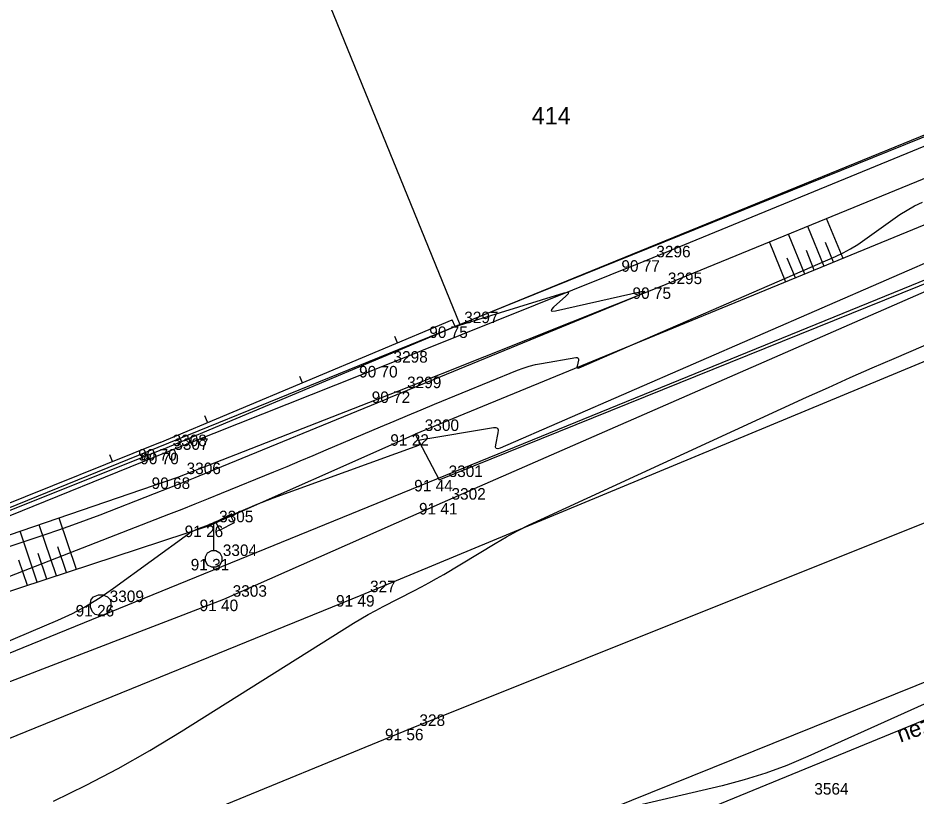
# Model space of a CAD drawing. Extents: x -711081 to -709338, y -1025122 to -1024092.
# Drawn here: x -710472.6 to -710450.77, y -1024808.23 to -1024789.32 of the extents above; entities that cross this region are included whole.
import ezdxf

# ---------------------------------------------------------------- set-up
doc = ezdxf.new("R2010")
doc.units = 0
for name, color, linetype in [('Ex_Major Contours', 7, 'Continuous'), ('Ex_Minor Contours', 7, 'Continuous'), ('Z_body', 7, 'Continuous'), ('Z_body_cisla', 7, 'Continuous'), ('Z_body_vysky_redukovane', 7, 'Continuous'), ('Z_budova', 7, 'Continuous'), ('Z_hrany_paty', 7, 'Continuous'), ('Z_katastr_cisla_stavebni', 7, 'Continuous'), ('Z_katastr_hranice', 7, 'Continuous'), ('Z_katastr_hranice_katastralniho_uzemi', 7, 'Continuous'), ('Z_komunikace', 7, 'Continuous'), ('Z_komunikace_osa', 7, 'Continuous'), ('Z_ploty', 7, 'Continuous'), ('Z_ploty_znacky', 7, 'Continuous'), ('Z_popisy', 7, 'Continuous'), ('Z_rozhranni', 7, 'Continuous'), ('Z_site_kanalizace_znaky', 7, 'Continuous'), ('Z_site_vo_znaky', 7, 'Continuous'), ('Z_technicke_srafy', 7, 'Continuous'), ('Z_zelen_obvod', 7, 'Continuous')]:
    doc.layers.add(name, color=color, linetype=linetype)

# ---------------------------------------------------------------- blocks, each defined once
blk = doc.blocks.new('POINT_DISPLAY')
blk.add_line((0, 0), (0, 0))
blk = doc.blocks.new('Z210')
blk.add_line((0, 0), (0, 0.17))
blk = doc.blocks.new('Z13')
for p, q in [((0, 0.88), (0.45, 1.1)), ((0, 0.2), (0, 0.88)), ((0.15, 0.7), (0.05, 0.9)), ((0.5, 0.88), (0.15, 0.7)), ((0.4, 1.07), (0.5, 0.88)), ((-0.2, 0.05), (-0.15, 0.15)), ((-0.2, -0.05), (-0.2, 0.05)), ((-0.15, 0.15), (-0.05, 0.2)), ((-0.05, 0.2), (0.05, 0.2)), ((0.05, 0.2), (0.15, 0.15)), ((0.15, 0.15), (0.2, 0.05)), ((0.2, 0.05), (0.2, -0.05)), ((-0.15, -0.15), (-0.2, -0.05)), ((-0.05, -0.2), (-0.15, -0.15)), ((0.05, -0.2), (-0.05, -0.2)), ((0.15, -0.15), (0.05, -0.2)), ((0.2, -0.05), (0.15, -0.15))]:
    blk.add_line(p, q)
blk = doc.blocks.new('Z620')
for p, q in [((-0.17, 0.2), (-0.05, 0.25)), ((-0.05, 0.25), (0.05, 0.25)), ((0.05, 0.25), (0.17, 0.2)), ((-0.25, 0.05), (-0.23, 0.13)), ((-0.25, -0.05), (-0.25, 0.05)), ((-0.23, 0.13), (-0.17, 0.2)), ((0.17, 0.2), (0.23, 0.13)), ((0.23, 0.13), (0.25, 0.05)), ((0.25, 0.05), (0.25, -0.05)), ((-0.2, -0.17), (-0.25, -0.05)), ((-0.13, -0.23), (-0.2, -0.17)), ((0.2, -0.17), (0.13, -0.23)), ((0.25, -0.05), (0.2, -0.17)), ((-0.05, -0.25), (-0.13, -0.23)), ((0.05, -0.25), (-0.05, -0.25)), ((0.13, -0.23), (0.05, -0.25))]:
    blk.add_line(p, q)

msp = doc.modelspace()

# ---------------------------------------------------------------- linework, layer by layer
at = {"layer": 'Ex_Major Contours'}
msp.add_lwpolyline([(-710478.768, -1024805.214), (-710468.932, -1024801.385), (-710468.611, -1024801.26), (-710468.291, -1024801.133), (-710467.971, -1024801.004), (-710467.652, -1024800.874), (-710466.377, -1024800.352), (-710466.059, -1024800.221), (-710465.74, -1024800.088), (-710465.423, -1024799.955), (-710465.105, -1024799.821), (-710463.782, -1024799.259), (-710463.455, -1024799.121), (-710463.128, -1024798.984), (-710462.801, -1024798.848), (-710462.473, -1024798.713), (-710460.458, -1024797.886), (-710460.315, -1024797.831), (-710460.169, -1024797.785), (-710460.021, -1024797.748), (-710459.871, -1024797.718), (-710459.034, -1024797.578), (-710459.003, -1024797.577), (-710458.983, -1024797.587), (-710458.974, -1024797.607), (-710458.976, -1024797.638), (-710459.007, -1024797.783), (-710459.01, -1024797.812), (-710459.002, -1024797.829), (-710458.983, -1024797.834), (-710458.955, -1024797.825), (-710452.728, -1024795.117), (-710452.539, -1024795.029), (-710452.357, -1024794.931), (-710452.179, -1024794.824), (-710452.008, -1024794.706), (-710451.332, -1024794.217), (-710451.16, -1024794.099), (-710450.983, -1024793.991), (-710450.801, -1024793.892), (-710450.613, -1024793.803)], dxfattribs=at)
at = {"layer": 'Ex_Minor Contours'}
for points in [[(-710448.364, -1024794.337), (-710460.879, -1024799.781), (-710460.937, -1024799.797), (-710460.973, -1024799.789), (-710460.989, -1024799.755), (-710460.984, -1024799.695), (-710460.923, -1024799.406), (-710460.919, -1024799.344), (-710460.936, -1024799.304), (-710460.976, -1024799.284), (-710461.038, -1024799.286), (-710462.833, -1024799.587), (-710462.845, -1024799.59), (-710462.852, -1024799.597), (-710462.856, -1024799.607), (-710462.855, -1024799.619), (-710462.843, -1024799.676), (-710462.842, -1024799.689), (-710462.846, -1024799.699), (-710462.853, -1024799.707), (-710462.864, -1024799.713), (-710466.393, -1024800.997), (-710466.541, -1024801.052), (-710466.688, -1024801.109), (-710466.835, -1024801.168), (-710466.981, -1024801.229), (-710467.831, -1024801.589), (-710467.855, -1024801.6), (-710467.88, -1024801.61), (-710467.929, -1024801.63), (-710467.953, -1024801.64), (-710467.978, -1024801.649), (-710468.257, -1024801.758), (-710468.307, -1024801.779), (-710468.355, -1024801.804), (-710468.402, -1024801.831), (-710468.446, -1024801.861), (-710470.275, -1024803.193), (-710470.6, -1024803.416), (-710470.936, -1024803.62), (-710471.283, -1024803.803), (-710471.641, -1024803.968), (-710476.034, -1024805.834)], [(-710461.97, -1024796.82), (-710459.322, -1024796.004), (-710459.247, -1024795.986), (-710459.214, -1024795.993), (-710459.225, -1024796.024), (-710459.278, -1024796.08), (-710459.578, -1024796.351), (-710459.631, -1024796.407), (-710459.641, -1024796.441), (-710459.608, -1024796.452), (-710459.531, -1024796.441), (-710457.704, -1024796.024), (-710457.449, -1024795.973), (-710457.359, -1024795.974), (-710457.432, -1024796.027), (-710457.67, -1024796.133), (-710463.274, -1024798.434), (-710463.309, -1024798.448), (-710463.344, -1024798.463), (-710463.379, -1024798.477), (-710463.414, -1024798.492), (-710463.554, -1024798.551), (-710463.589, -1024798.566), (-710463.624, -1024798.581), (-710463.659, -1024798.595), (-710463.694, -1024798.61), (-710467.969, -1024800.362), (-710468.298, -1024800.496), (-710468.627, -1024800.628), (-710468.957, -1024800.759), (-710469.288, -1024800.889), (-710470.611, -1024801.404), (-710470.943, -1024801.531), (-710471.276, -1024801.653), (-710471.61, -1024801.772), (-710471.946, -1024801.886), (-710480.037, -1024804.587)], [(-710471.739, -1024808.362), (-710470.944, -1024807.974), (-710470.161, -1024807.562), (-710469.391, -1024807.127), (-710468.635, -1024806.668), (-710464.442, -1024804.036), (-710464.265, -1024803.927), (-710464.085, -1024803.822), (-710463.903, -1024803.722), (-710463.719, -1024803.626), (-710462.977, -1024803.249), (-710462.792, -1024803.153), (-710462.61, -1024803.054), (-710462.428, -1024802.951), (-710462.249, -1024802.846), (-710460.997, -1024802.094), (-710460.726, -1024801.937), (-710460.452, -1024801.788), (-710460.174, -1024801.646), (-710459.891, -1024801.511), (-710453.426, -1024798.543), (-710452.896, -1024798.302), (-710452.365, -1024798.064), (-710451.832, -1024797.829), (-710451.298, -1024797.598), (-710449.158, -1024796.678)], [(-710448.712, -1024805.168), (-710453.396, -1024807.276), (-710453.904, -1024807.491), (-710454.421, -1024807.68), (-710454.946, -1024807.845), (-710455.48, -1024807.984), (-710457.913, -1024808.558), (-710458.31, -1024808.652), (-710458.708, -1024808.744), (-710459.107, -1024808.836), (-710459.505, -1024808.927), (-710461.099, -1024809.29), (-710461.497, -1024809.38), (-710461.896, -1024809.469), (-710462.295, -1024809.557), (-710462.695, -1024809.644), (-710467.122, -1024810.598), (-710467.982, -1024810.797), (-710468.835, -1024811.023), (-710469.681, -1024811.275), (-710470.519, -1024811.554), (-710474.359, -1024812.898)]]:
    msp.add_lwpolyline(points, dxfattribs=at)
at = {"layer": 'Z_budova'}
for p, q in [((-710444.54, -1024789.77), (-710461.97, -1024796.82)), ((-710461.97, -1024796.82), (-710462.04, -1024796.66))]:
    msp.add_line(p, q, dxfattribs=at)
at = {"layer": 'Z_hrany_paty'}
for p, q in [((-710445.49, -1024791.15), (-710457.03, -1024795.87)), ((-710457.03, -1024795.87), (-710463.37, -1024798.4)), ((-710463.37, -1024798.4), (-710468.72, -1024800.49)), ((-710467.94, -1024801.66), (-710462.94, -1024799.44)), ((-710468.72, -1024800.49), (-710480.13, -1024804.39)), ((-710479.66, -1024805.51), (-710467.94, -1024801.66))]:
    msp.add_line(p, q, dxfattribs=at)
at = {"layer": 'Z_katastr_hranice'}
for p, q in [((-710468.47, -1024780.56), (-710461.86, -1024796.77)), ((-710461.86, -1024796.77), (-710444.28, -1024789.6)), ((-710480.38, -1024804.31), (-710461.86, -1024796.77)), ((-710522.93, -1024836.07), (-710445.08, -1024804.13))]:
    msp.add_line(p, q, dxfattribs=at)
at = {"layer": 'Z_katastr_hranice_katastralniho_uzemi'}
msp.add_line((-710392.31, -1024771.94), (-710496.32, -1024814.35), dxfattribs=at)
msp.add_line((-710392.31, -1024771.94), (-710496.32, -1024814.35), dxfattribs=at)
at = {"layer": 'Z_komunikace'}
for p, q in [((-710464.26, -1024803.35), (-710449.06, -1024797.04)), ((-710477.2, -1024808.62), (-710464.26, -1024803.35)), ((-710461.7, -1024809.95), (-710446.74, -1024803.93))]:
    msp.add_line(p, q, dxfattribs=at)
at = {"layer": 'Z_komunikace_osa'}
for p, q in [((-710463.07, -1024806.6), (-710447.72, -1024800.45)), ((-710476.12, -1024811.95), (-710463.07, -1024806.6))]:
    msp.add_line(p, q, dxfattribs=at)
at = {"layer": 'Z_ploty'}
for p, q in [((-710469.14, -1024799.64), (-710462.04, -1024796.66)), ((-710469.07, -1024799.8), (-710461.97, -1024796.82)), ((-710469.14, -1024799.64), (-710480.25, -1024804.1)), ((-710469.07, -1024799.8), (-710480.18, -1024804.26))]:
    msp.add_line(p, q, dxfattribs=at)
at = {"layer": 'Z_rozhranni'}
for p, q in [((-710444.47, -1024789.93), (-710457.3, -1024795.21)), ((-710444.85, -1024793.48), (-710462.29, -1024801.11)), ((-710457.3, -1024795.21), (-710463.7, -1024797.78)), ((-710463.7, -1024797.78), (-710469.02, -1024799.89)), ((-710469.02, -1024799.89), (-710480.13, -1024804.39)), ((-710462.29, -1024801.11), (-710467.6, -1024803.46)), ((-710467.6, -1024803.46), (-710475.3, -1024806.42))]:
    msp.add_line(p, q, dxfattribs=at)
at = {"layer": 'Z_technicke_srafy'}
for p, q in [((-710452.54, -1024795.17), (-710452.94, -1024794.2)), ((-710453, -1024795.36), (-710453.4, -1024794.39)), ((-710453.93, -1024795.74), (-710454.33, -1024794.76)), ((-710453.47, -1024795.55), (-710453.87, -1024794.58)), ((-710453.24, -1024795.45), (-710453.43, -1024794.97)), ((-710452.77, -1024795.26), (-710452.97, -1024794.78)), ((-710453.7, -1024795.64), (-710453.9, -1024795.16)), ((-710471.18, -1024802.73), (-710471.6, -1024801.48)), ((-710471.66, -1024802.88), (-710472.08, -1024801.64)), ((-710472.13, -1024803.04), (-710472.55, -1024801.8)), ((-710471.42, -1024802.8), (-710471.63, -1024802.18)), ((-710471.9, -1024802.96), (-710472.11, -1024802.34)), ((-710472.37, -1024803.12), (-710472.58, -1024802.5))]:
    msp.add_line(p, q, dxfattribs=at)
at = {"layer": 'Z_zelen_obvod'}
for p, q in [((-710445.2, -1024792.15), (-710462.94, -1024799.44)), ((-710462.36, -1024800.55), (-710444.85, -1024793.48)), ((-710462.94, -1024799.44), (-710462.36, -1024800.55))]:
    msp.add_line(p, q, dxfattribs=at)

# ---------------------------------------------------------------- block references
at = {"layer": 'Z_body'}
for p in [(-710457.3, -1024795.21), (-710457.03, -1024795.87), (-710461.97, -1024796.82), (-710463.7, -1024797.78), (-710463.37, -1024798.4), (-710462.94, -1024799.44), (-710469.07, -1024799.8), (-710469.02, -1024799.89), (-710468.72, -1024800.49), (-710462.36, -1024800.55), (-710462.29, -1024801.11), (-710467.94, -1024801.66), (-710467.84, -1024802.47), (-710467.6, -1024803.46), (-710464.26, -1024803.35), (-710470.59, -1024803.59), (-710463.07, -1024806.6)]:
    msp.add_blockref('POINT_DISPLAY', p, dxfattribs=at)
at = {"layer": 'Z_ploty_znacky'}
for p, rotation in [((-710463.37, -1024797.22), 22.8), ((-710465.68, -1024798.19), 22.8), ((-710467.99, -1024799.15), 22.8), ((-710470.3, -1024800.1), 21.9)]:
    msp.add_blockref('Z210', p, dxfattribs=dict(at, rotation=rotation))
at = {"layer": 'Z_site_kanalizace_znaky'}
msp.add_blockref('Z620', (-710470.59, -1024803.59), dxfattribs=at)
at = {"layer": 'Z_site_vo_znaky'}
msp.add_blockref('Z13', (-710467.84, -1024802.47), dxfattribs=at)

# ---------------------------------------------------------------- texts
at = {"layer": 'Z_body_cisla'}
for s, p in [('3296', (-710457.08, -1024795.14)), ('3295', (-710456.8, -1024795.79)), ('3297', (-710461.75, -1024796.74)), ('3298', (-710463.47, -1024797.7)), ('3299', (-710463.14, -1024798.32)), ('3300', (-710462.71, -1024799.36)), ('3308', (-710468.84, -1024799.73)), ('3307', (-710468.8, -1024799.82)), ('3306', (-710468.5, -1024800.41)), ('3301', (-710462.13, -1024800.48)), ('3302', (-710462.06, -1024801.03)), ('3305', (-710467.71, -1024801.58)), ('3304', (-710467.62, -1024802.4)), ('327', (-710464.04, -1024803.28)), ('3309', (-710470.37, -1024803.52)), ('3303', (-710467.38, -1024803.39)), ('328', (-710462.84, -1024806.53)), ('3564', (-710453.24, -1024808.2))]:
    msp.add_text(s, height=0.28, dxfattribs=at).set_placement(p)
at = {"layer": 'Z_body_vysky_redukovane'}
for s, p in [('90 77', (-710457.93, -1024795.49)), ('90 75', (-710457.66, -1024796.15)), ('90 75', (-710462.6, -1024797.1)), ('90 70', (-710464.307, -1024798.06)), ('90 72', (-710464, -1024798.68)), ('91 22', (-710463.547, -1024799.72)), ('90 70', (-710469.677, -1024800.08)), ('90 70', (-710469.627, -1024800.17)), ('90 68', (-710469.35, -1024800.77)), ('91 44', (-710462.967, -1024800.83)), ('91 41', (-710462.85, -1024801.39)), ('91 26', (-710468.547, -1024801.94)), ('91 31', (-710468.4, -1024802.75)), ('91 40', (-710468.183, -1024803.74)), ('91 49', (-710464.867, -1024803.63)), ('91 26', (-710471.197, -1024803.87)), ('91 56', (-710463.677, -1024806.88))]:
    msp.add_text(s, height=0.28, dxfattribs=at).set_placement(p)
at = {"layer": 'Z_katastr_cisla_stavebni'}
msp.add_text('414', height=0.425, dxfattribs=at).set_placement((-710460.11, -1024791.91))
at = {"layer": 'Z_popisy'}
msp.add_text('nezp.', height=0.4, rotation=19.8, dxfattribs=at).set_placement((-710451.15, -1024806.94))

doc.saveas('drawing.dxf')
